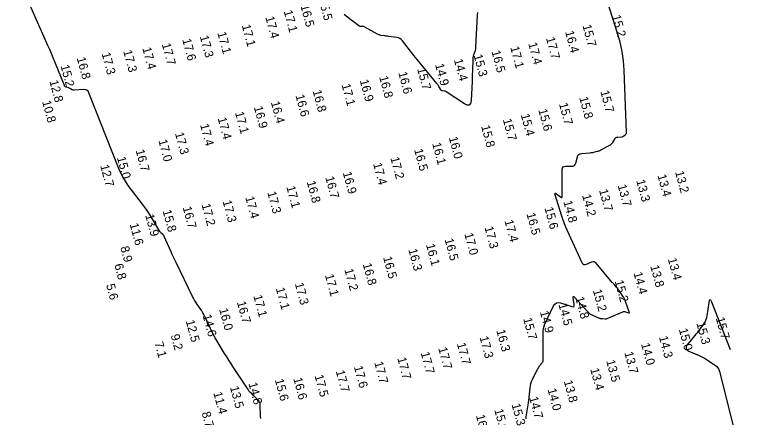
# Model space of a CAD drawing. Extents: x 988130 to 1132882, y 654656 to 841453.
# Drawn here: x 1033618.2 to 1034036.1, y 799350.5 to 799581.1 of the extents above; entities that cross this region are included whole.
import ezdxf

# ---------------------------------------------------------------- set-up
doc = ezdxf.new("R2010")
doc.units = 0
doc.layers.add('V-TOPO-MAJR', color=7, linetype='Continuous')
doc.layers.add('V-TOPO-SOUN', color=7, linetype='Continuous')

msp = doc.modelspace()

# ---------------------------------------------------------------- linework, layer by layer
at = {"layer": 'V-TOPO-MAJR'}
for points in [[(1033758.96, 799349.92), (1033758.9, 799351.24), (1033758.71, 799357.61), (1033758.62, 799358.36), (1033758.4, 799359.05), (1033758.04, 799359.69), (1033757.55, 799360.26), (1033754.74, 799363.01), (1033754.47, 799363.28), (1033754.21, 799363.55), (1033753.94, 799363.82), (1033753.68, 799364.09), (1033752.63, 799365.19), (1033752.37, 799365.47), (1033752.13, 799365.76), (1033751.9, 799366.06), (1033751.69, 799366.37), (1033743.07, 799379.56), (1033741.86, 799381.44), (1033740.66, 799383.32), (1033739.49, 799385.22), (1033738.33, 799387.13), (1033732.94, 799396.07), (1033732.2, 799397.35), (1033731.5, 799398.64), (1033730.83, 799399.95), (1033730.2, 799401.29), (1033727.57, 799407.11), (1033727.04, 799408.22), (1033726.47, 799409.31), (1033725.85, 799410.37), (1033725.19, 799411.4), (1033722.46, 799415.5), (1033721.8, 799416.53), (1033721.17, 799417.59), (1033720.57, 799418.66), (1033720.02, 799419.76), (1033710.53, 799439.14), (1033709.79, 799440.67), (1033709.07, 799442.21), (1033708.36, 799443.75), (1033707.67, 799445.3), (1033703.84, 799454.03), (1033703.69, 799454.32), (1033703.52, 799454.59), (1033703.32, 799454.85), (1033703.09, 799455.08), (1033702.12, 799455.97), (1033701.89, 799456.2), (1033701.68, 799456.45), (1033701.48, 799456.71), (1033701.3, 799456.98), (1033695.71, 799466.25), (1033694.7, 799467.88), (1033693.65, 799469.47), (1033692.55, 799471.04), (1033691.42, 799472.58), (1033683.23, 799483.34), (1033681.57, 799485.69), (1033680.08, 799488.13), (1033678.76, 799490.68), (1033677.61, 799493.32), (1033660.7, 799536.33), (1033660.23, 799537.17), (1033659.61, 799537.75), (1033658.82, 799538.07), (1033657.87, 799538.15), (1033652.23, 799537.84), (1033651.95, 799537.85), (1033651.68, 799537.89), (1033651.42, 799537.98), (1033651.18, 799538.1), (1033650.2, 799538.67), (1033649.96, 799538.81), (1033649.7, 799538.93), (1033649.44, 799539.03), (1033649.18, 799539.12), (1033647.64, 799539.58), (1033647.32, 799539.71), (1033647.06, 799539.9), (1033646.84, 799540.15), (1033646.68, 799540.45), (1033641.27, 799554.03), (1033640.31, 799556.4), (1033639.33, 799558.76), (1033638.34, 799561.11), (1033637.32, 799563.45), (1033618.24, 799606.75)], [(1033910.66, 799349.73), (1033910.79, 799350.87), (1033911.55, 799355.46), (1033911.73, 799356.61), (1033911.89, 799357.76), (1033912.04, 799358.91), (1033912.17, 799360.07), (1033912.93, 799367.33), (1033913.12, 799368.59), (1033913.42, 799369.81), (1033913.82, 799371.01), (1033914.33, 799372.17), (1033917.23, 799378.04), (1033917.49, 799378.53), (1033917.78, 799379.01), (1033918.09, 799379.47), (1033918.43, 799379.91), (1033919.83, 799381.64), (1033920.14, 799382.09), (1033920.36, 799382.57), (1033920.49, 799383.09), (1033920.53, 799383.63), (1033920.36, 799398.49), (1033920.36, 799398.82), (1033920.38, 799399.14), (1033920.41, 799399.46), (1033920.45, 799399.78), (1033920.69, 799401.35), (1033920.71, 799401.53), (1033920.75, 799401.71), (1033920.78, 799401.89), (1033920.82, 799402.07), (1033920.99, 799402.78), (1033921.03, 799402.96), (1033921.09, 799403.13), (1033921.15, 799403.3), (1033921.23, 799403.47), (1033926.37, 799414.28), (1033927.08, 799415.35), (1033927.97, 799415.99), (1033929.05, 799416.21), (1033930.32, 799415.99), (1033936.76, 799413.95), (1033937.5, 799413.82), (1033937.99, 799413.98), (1033938.22, 799414.44), (1033938.21, 799415.19), (1033937.65, 799418.79), (1033937.6, 799419.49), (1033937.74, 799419.79), (1033938.06, 799419.7), (1033938.57, 799419.22), (1033945.74, 799411.07), (1033946.3, 799410.49), (1033946.91, 799409.98), (1033947.58, 799409.55), (1033948.29, 799409.18), (1033952.4, 799407.35), (1033952.58, 799407.28), (1033952.75, 799407.23), (1033952.94, 799407.2), (1033953.12, 799407.19), (1033953.87, 799407.18), (1033954.06, 799407.18), (1033954.25, 799407.17), (1033954.43, 799407.15), (1033954.62, 799407.12), (1033955.89, 799406.91), (1033956.16, 799406.88), (1033956.43, 799406.9), (1033956.69, 799406.95), (1033956.94, 799407.04), (1033966.05, 799410.91), (1033966.43, 799411.04), (1033966.81, 799411.08), (1033967.2, 799411.06), (1033967.59, 799410.96), (1033969.15, 799410.41), (1033969.47, 799410.33), (1033969.66, 799410.39), (1033969.72, 799410.58), (1033969.65, 799410.91), (1033967.58, 799416.75), (1033967.26, 799417.56), (1033966.9, 799418.34), (1033966.48, 799419.1), (1033966.02, 799419.84), (1033963.64, 799423.39), (1033963.37, 799423.78), (1033963.08, 799424.17), (1033962.79, 799424.54), (1033962.48, 799424.9), (1033961.21, 799426.35), (1033960.9, 799426.71), (1033960.58, 799427.07), (1033960.27, 799427.43), (1033959.96, 799427.8), (1033950.73, 799438.72), (1033950.16, 799439.24), (1033949.52, 799439.52), (1033948.83, 799439.56), (1033948.08, 799439.35), (1033944.97, 799438.02), (1033944.25, 799437.83), (1033943.63, 799437.91), (1033943.12, 799438.27), (1033942.71, 799438.9), (1033934.17, 799457.69), (1033933.26, 799459.79), (1033932.41, 799461.91), (1033931.63, 799464.05), (1033930.92, 799466.23), (1033927.28, 799477.98), (1033927.17, 799478.52), (1033927.25, 799478.79), (1033927.52, 799478.77), (1033927.99, 799478.48), (1033930.26, 799476.76), (1033930.76, 799476.47), (1033931.11, 799476.47), (1033931.33, 799476.75), (1033931.4, 799477.32), (1033931.39, 799492.49), (1033931.5, 799493.29), (1033931.84, 799493.85), (1033932.41, 799494.19), (1033933.2, 799494.3), (1033936.83, 799494.3), (1033937.65, 799494.41), (1033938.3, 799494.74), (1033938.78, 799495.28), (1033939.09, 799496.05), (1033940.02, 799499.65), (1033940.33, 799500.44), (1033940.82, 799501.03), (1033941.48, 799501.41), (1033942.31, 799501.59), (1033947.32, 799502), (1033947.84, 799502.05), (1033948.35, 799502.13), (1033948.86, 799502.22), (1033949.37, 799502.34), (1033951.4, 799502.85), (1033951.91, 799502.99), (1033952.4, 799503.16), (1033952.87, 799503.37), (1033953.34, 799503.6), (1033958.55, 799506.42), (1033959.04, 799506.72), (1033959.48, 799507.08), (1033959.87, 799507.49), (1033960.21, 799507.96), (1033961.57, 799510.09), (1033961.86, 799510.46), (1033962.21, 799510.73), (1033962.62, 799510.91), (1033963.09, 799510.99), (1033965.38, 799511.14), (1033965.71, 799511.19), (1033966.01, 799511.28), (1033966.29, 799511.42), (1033966.56, 799511.62), (1033967.57, 799512.48), (1033967.79, 799512.71), (1033967.94, 799512.97), (1033968.03, 799513.26), (1033968.05, 799513.58), (1033966.74, 799549.24), (1033966.36, 799554.66), (1033965.61, 799560.02), (1033964.5, 799565.32), (1033963.02, 799570.55), (1033954.41, 799597.52)], [(1033882.82, 799582.26), (1033882.68, 799580.71), (1033881.84, 799562.21), (1033881.8, 799561.65), (1033881.71, 799561.11), (1033881.58, 799560.57), (1033881.42, 799560.03), (1033880.67, 799557.92), (1033880.5, 799557.38), (1033880.38, 799556.84), (1033880.3, 799556.3), (1033880.25, 799555.74), (1033880, 799548.44), (1033879.94, 799547.04), (1033879.89, 799545.63), (1033879.83, 799544.23), (1033879.76, 799542.83), (1033879.25, 799531.99), (1033878.94, 799530.24), (1033878.19, 799529.33), (1033877.02, 799529.27), (1033875.42, 799530.05), (1033865.01, 799536.97), (1033864.77, 799537.11), (1033864.52, 799537.21), (1033864.26, 799537.28), (1033863.99, 799537.31), (1033862.89, 799537.37), (1033862.63, 799537.41), (1033862.41, 799537.51), (1033862.22, 799537.67), (1033862.06, 799537.88), (1033860.84, 799540.02), (1033860.58, 799540.46), (1033860.3, 799540.88), (1033860.01, 799541.28), (1033859.7, 799541.68), (1033848.43, 799555.34), (1033847.44, 799556.55), (1033846.46, 799557.77), (1033845.49, 799559), (1033844.52, 799560.23), (1033839.97, 799566.1), (1033839.32, 799566.8), (1033838.58, 799567.34), (1033837.75, 799567.72), (1033836.82, 799567.93), (1033832.05, 799568.6), (1033831.51, 799568.68), (1033830.97, 799568.75), (1033830.43, 799568.83), (1033829.88, 799568.9), (1033827.72, 799569.2), (1033827.19, 799569.3), (1033826.68, 799569.45), (1033826.18, 799569.64), (1033825.7, 799569.89), (1033818.56, 799574), (1033818.29, 799574.13), (1033818.01, 799574.23), (1033817.72, 799574.29), (1033817.42, 799574.32), (1033816.19, 799574.34), (1033815.9, 799574.36), (1033815.61, 799574.44), (1033815.35, 799574.55), (1033815.1, 799574.72), (1033807.88, 799580.18), (1033806.63, 799581.18)], [(1034027.56, 799389.21), (1034016.82, 799416.38), (1034016.26, 799417.52), (1034015.79, 799417.87), (1034015.42, 799417.42), (1034015.15, 799416.18), (1034014.09, 799408.59), (1034013.87, 799407.48), (1034013.52, 799406.43), (1034013.05, 799405.43), (1034012.45, 799404.48), (1034009.78, 799400.79), (1034009.11, 799399.87), (1034008.43, 799398.96), (1034007.74, 799398.05), (1034007.03, 799397.16), (1034002.84, 799391.93), (1034002.2, 799390.84), (1034002.13, 799389.89), (1034002.64, 799389.09), (1034003.72, 799388.43), (1034009.55, 799385.95), (1034010.74, 799385.42), (1034011.89, 799384.83), (1034013.02, 799384.19), (1034014.13, 799383.51), (1034018.49, 799380.65), (1034019.48, 799379.87), (1034020.28, 799378.95), (1034020.89, 799377.89), (1034021.3, 799376.7), (1034036.06, 799317.67)]]:
    msp.add_lwpolyline(points, dxfattribs=at)

# ---------------------------------------------------------------- texts
at = {"layer": 'V-TOPO-SOUN'}
for s, p in [('15.5 ', (1033791.99, 799589.87)), ('17.1 ', (1033772.06, 799583.02)), ('16.5 ', (1033781.64, 799586.16)), ('17.4 ', (1033761.58, 799579.55)), ('15.2 ', (1033959.71, 799580.35)), ('17.1 ', (1033748.08, 799574.85)), ('15.7 ', (1033942.9, 799574.8)), ('17.1 ', (1033734.13, 799570.63)), ('16.4 ', (1033932.95, 799571.27)), ('17.6 ', (1033714.06, 799566.78)), ('17.3 ', (1033724.08, 799568.58)), ('17.7 ', (1033922.03, 799567.64)), ('17.4 ', (1033691.24, 799561.82)), ('17.7 ', (1033702.37, 799564.18)), ('17.1 ', (1033901.59, 799562.37)), ('17.4 ', (1033911.85, 799564.59)), ('17.3 ', (1033667.95, 799558.84)), ('17.3 ', (1033680.28, 799560.24)), ('15.3 ', (1033880.64, 799557.75)), ('16.5 ', (1033890.86, 799560)), ('16.8 ', (1033653.73, 799556.18)), ('14.4 ', (1033869.35, 799555.21)), ('15.2 ', (1033644.46, 799551.79)), ('15.7 ', (1033848.34, 799550.07)), ('14.9 ', (1033858.6, 799552.47)), ('16.8 ', (1033826.63, 799545.42)), ('16.6 ', (1033837.54, 799547.79)), ('12.8 ', (1033638.1, 799542.96)), ('17.1 ', (1033805.14, 799540.91)), ('16.9 ', (1033815.54, 799543.39)), ('16.8 ', (1033788.6, 799537.39)), ('15.7 ', (1033953.09, 799537.08)), ('16.6 ', (1033778.78, 799534.78)), ('15.8 ', (1033941.03, 799533.52)), ('10.8 ', (1033633.93, 799531.31)), ('16.9 ', (1033754.99, 799528.09)), ('16.4 ', (1033764.71, 799530.91)), ('15.7 ', (1033929.44, 799530)), ('17.1 ', (1033744.23, 799524.96)), ('15.6 ', (1033917.63, 799526.53)), ('17.4 ', (1033734.31, 799521.73)), ('15.7 ', (1033897.33, 799520.97)), ('15.4 ', (1033907.6, 799523.73)), ('17.4 ', (1033724.22, 799517.98)), ('15.8 ', (1033884.93, 799517.19)), ('17.3 ', (1033709.9, 799513.13)), ('17.0 ', (1033700.39, 799509.03)), ('16.1 ', (1033856.93, 799507.25)), ('16.0 ', (1033866.48, 799510.65)), ('16.7 ', (1033687.4, 799503.32)), ('16.5 ', (1033846.63, 799503.71)), ('15.0 ', (1033676.71, 799499.21)), ('17.2 ', (1033833.04, 799499.04)), ('12.7 ', (1033667.14, 799494.63)), ('17.4 ', (1033823.17, 799495.67)), ('16.9 ', (1033805.84, 799490.54)), ('13.2 ', (1033995.83, 799491.03)), ('16.7 ', (1033795.82, 799487.9)), ('13.4 ', (1033985.75, 799489.02)), ('17.1 ', (1033773.58, 799482.41)), ('16.8 ', (1033785.2, 799485.31)), ('13.7 ', (1033963, 799483.26)), ('13.3 ', (1033973.62, 799486.04)), ('17.3 ', (1033762.67, 799479.26)), ('13.7 ', (1033952.34, 799480.59)), ('17.3 ', (1033737.11, 799474.23)), ('17.4 ', (1033750.09, 799476.48)), ('14.8 ', (1033931.96, 799474.05)), ('14.2 ', (1033942.68, 799477.64)), ('16.7 ', (1033714.29, 799470.67)), ('17.2 ', (1033725.08, 799472.28)), ('15.6 ', (1033921.14, 799470.35)), ('13.9 ', (1033692.86, 799466.23)), ('15.8 ', (1033702.81, 799468.75)), ('16.5 ', (1033910.87, 799467.02)), ('17.4 ', (1033898.28, 799463.02)), ('11.6 ', (1033683.97, 799461.12)), ('17.3 ', (1033886.85, 799459.27)), ('17.0 ', (1033875.34, 799455.52)), ('16.1 ', (1033853.41, 799449.34)), ('16.5 ', (1033864.04, 799452.37)), ('8.9', (1033678.62, 799447.85)), ('16.3 ', (1033843.34, 799446.49)), ('16.5 ', (1033828.89, 799442.06)), ('13.4 ', (1033991.69, 799441.19)), ('6.8', (1033675.19, 799437.87)), ('16.8 ', (1033817.25, 799438.23)), ('13.8 ', (1033981.64, 799437.06)), ('17.1 ', (1033795.64, 799431.92)), ('17.2 ', (1033806.74, 799435.1)), ('14.4 ', (1033972.06, 799433.12)), ('15.2 ', (1033961.28, 799428.51)), ('5.6', (1033670.5, 799426.28)), ('17.1 ', (1033767.56, 799424.29)), ('17.3 ', (1033778.44, 799427.03)), ('17.1 ', (1033754.71, 799420.01)), ('15.2 ', (1033948.83, 799423.21)), ('16.7 ', (1033745.33, 799416.41)), ('14.8 ', (1033938.75, 799419.02)), ('16.0 ', (1033735.13, 799412.42)), ('14.5 ', (1033929.15, 799415.16)), ('14.6 ', (1033725.71, 799408.85)), ('15.7 ', (1033908.96, 799406.99)), ('14.9 ', (1033918.53, 799410.9)), ('15.7 ', (1034019.1, 799407.28)), ('12.5 ', (1033716.05, 799405.68)), ('15.3 ', (1034008.01, 799404.4)), ('16.3 ', (1033893.63, 799400.21)), ('15.0 ', (1033997.96, 799400.87)), ('9.2', (1033707.41, 799397.47)), ('17.3 ', (1033884.04, 799396.39)), ('14.3 ', (1033986.6, 799396.51)), ('7.1', (1033698.18, 799393.18)), ('17.7 ', (1033871.08, 799392.67)), ('14.0 ', (1033976.34, 799392.48)), ('17.7 ', (1033850.38, 799387.44)), ('17.7 ', (1033860.45, 799390.09)), ('13.7 ', (1033966.82, 799387.51)), ('17.7 ', (1033823.84, 799381.86)), ('17.7 ', (1033837.02, 799384.32)), ('13.5 ', (1033956.45, 799382.87)), ('17.6 ', (1033812.2, 799379.43)), ('13.4 ', (1033947.31, 799378.13)), ('17.5 ', (1033789.71, 799374.33)), ('17.7 ', (1033801.82, 799376.94)), ('14.8 ', (1033751.87, 799369.92)), ('15.6 ', (1033766.98, 799371.99)), ('16.6 ', (1033777.53, 799372.72)), ('13.8 ', (1033932.19, 799371.14)), ('13.5 ', (1033741.33, 799367.8)), ('14.0 ', (1033922.91, 799366.48)), ('11.4 ', (1033731.82, 799364.51)), ('14.7 ', (1033912.43, 799361.83)), ('15.3 ', (1033902.34, 799357.87)), ('8.7', (1033725.16, 799353.13)), ('15.6 ', (1033892.44, 799354.78)), ('16.7 ', (1033881.99, 799351.52))]:
    msp.add_text(s, height=5, rotation=285, dxfattribs=at).set_placement(p)

doc.saveas('drawing.dxf')
